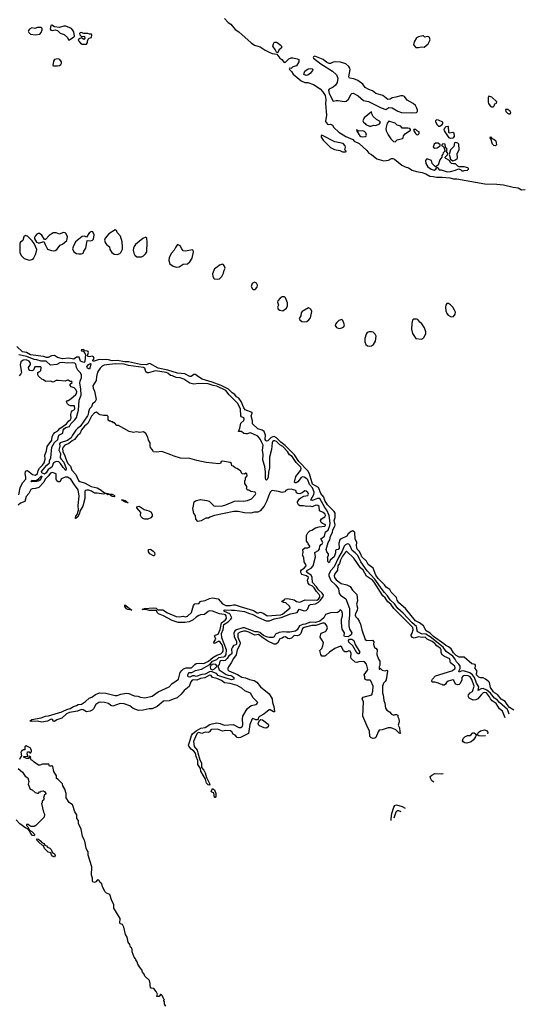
# Model space of a CAD drawing. Extents: x 2386423 to 2568864, y 578392 to 761999.
# Tile 385 of 454: x 2548524 to 2555608, y 656261 to 670107. Entities that reach past the tile are written whole.
import ezdxf

# ---------------------------------------------------------------- set-up
doc = ezdxf.new("R2010")
doc.units = 0

msp = doc.modelspace()

# ---------------------------------------------------------------- linework, layer by layer
at = {"layer": '0CON05XD'}
for points in [[(2549212, 669822), (2549225, 669823), (2549286, 669864), (2549293, 669875), (2549284, 669935), (2549268, 669965), (2549251, 669981), (2549175, 670018), (2549145, 670016), (2549085, 669999), (2549015, 670006), (2548975, 670030), (2548962, 670025), (2548953, 669975), (2548961, 669961), (2548985, 669957), (2549025, 669964), (2549055, 669954), (2549095, 669919), (2549147, 669897), (2549196, 669855), (2549212, 669822)], [(2551405, 670122), (2551455, 670067), (2551494, 670044), (2551555, 669967), (2551605, 669936), (2551780, 669780), (2551825, 669750), (2551905, 669725), (2551975, 669679), (2552035, 669650), (2552075, 669631), (2552141, 669621), (2552183, 669565), (2552212, 669545), (2552245, 669506), (2552265, 669510), (2552311, 669555), (2552345, 669571), (2552365, 669572), (2552425, 669559), (2552450, 669545), (2552451, 669515), (2552420, 669460), (2552364, 669446), (2552345, 669420), (2552320, 669425), (2552314, 669416), (2552317, 669405), (2552347, 669377), (2552373, 669343), (2552485, 669247), (2552535, 669226), (2552575, 669225), (2552658, 669198), (2552751, 669135), (2552785, 669096), (2552819, 669039), (2552831, 668985), (2552827, 668925), (2552839, 668765), (2552827, 668677), (2552855, 668638), (2552865, 668633), (2552895, 668638), (2552922, 668625), (2552942, 668592), (2553015, 668526), (2553114, 668465), (2553211, 668421), (2553230, 668400), (2553299, 668365), (2553409, 668269), (2553435, 668232), (2553475, 668212), (2553549, 668149), (2553645, 668121), (2553710, 668130), (2553755, 668156), (2553775, 668154), (2553795, 668146), (2553901, 668061), (2553945, 668038), (2553995, 668023), (2554045, 667990), (2554105, 667970), (2554185, 667958), (2554235, 667940), (2554295, 667907), (2554342, 667902), (2554385, 667892), (2554465, 667893), (2554575, 667881), (2554625, 667867), (2554675, 667870), (2555065, 667801), (2555235, 667795), (2555332, 667785), (2555465, 667751), (2555535, 667742), (2555585, 667714), (2555635, 667721)], [(2548745, 669896), (2548805, 669902), (2548827, 669925), (2548840, 669965), (2548838, 669985), (2548825, 669997), (2548774, 669996), (2548735, 669982), (2548695, 669993), (2548663, 669975), (2548646, 669955), (2548643, 669945), (2548652, 669925), (2548678, 669905), (2548745, 669896)], [(2549465, 669762), (2549477, 669785), (2549476, 669805), (2549487, 669833), (2549502, 669848), (2549534, 669856), (2549540, 669895), (2549535, 669902), (2549504, 669904), (2549483, 669913), (2549425, 669911), (2549390, 669925), (2549375, 669923), (2549363, 669915), (2549368, 669895), (2549393, 669873), (2549425, 669876), (2549435, 669870), (2549439, 669845), (2549436, 669834), (2549425, 669830), (2549395, 669850), (2549369, 669841), (2549348, 669825), (2549357, 669805), (2549380, 669775), (2549402, 669765), (2549465, 669762)], [(2554135, 669714), (2554175, 669726), (2554215, 669720), (2554272, 669768), (2554296, 669825), (2554289, 669855), (2554280, 669865), (2554255, 669870), (2554225, 669862), (2554205, 669878), (2554195, 669878), (2554134, 669866), (2554107, 669853), (2554074, 669795), (2554063, 669755), (2554095, 669714), (2554135, 669714)], [(2552141, 669641), (2552119, 669689), (2552087, 669735), (2552095, 669768), (2552103, 669785), (2552115, 669793), (2552135, 669790), (2552161, 669775), (2552190, 669755), (2552205, 669735), (2552205, 669712), (2552171, 669679), (2552155, 669644), (2552141, 669641)], [(2554035, 668796), (2554105, 668803), (2554118, 668815), (2554121, 668835), (2554112, 668865), (2554090, 668900), (2554059, 668929), (2553975, 668975), (2553935, 669026), (2553915, 669036), (2553886, 669036), (2553815, 669016), (2553765, 669009), (2553735, 668989), (2553702, 668985), (2553630, 669040), (2553535, 669070), (2553487, 669107), (2553436, 669125), (2553384, 669155), (2553352, 669202), (2553282, 669252), (2553225, 669274), (2553164, 669285), (2553154, 669305), (2553171, 669405), (2553169, 669425), (2553155, 669447), (2553112, 669485), (2553035, 669508), (2552965, 669514), (2552935, 669511), (2552895, 669492), (2552875, 669490), (2552845, 669504), (2552792, 669545), (2552675, 669592), (2552656, 669584), (2552652, 669575), (2552659, 669565), (2552761, 669485), (2552925, 669385), (2552980, 669330), (2553001, 669285), (2552991, 669225), (2552965, 669185), (2552933, 669157), (2552875, 669130), (2552866, 669115), (2552875, 669068), (2552935, 668960), (2552975, 668973), (2553005, 668973), (2553086, 668956), (2553115, 668960), (2553151, 668989), (2553185, 669058), (2553195, 669068), (2553215, 669072), (2553285, 669037), (2553362, 668972), (2553429, 668959), (2553582, 668882), (2553607, 668867), (2553675, 668846), (2553715, 668870), (2553765, 668868), (2553845, 668821), (2553895, 668801), (2554035, 668796)], [(2549055, 669457), (2549085, 669464), (2549102, 669475), (2549114, 669495), (2549113, 669515), (2549088, 669545), (2549065, 669556), (2549035, 669554), (2549013, 669545), (2549001, 669525), (2548988, 669465), (2548999, 669459), (2549055, 669457)], [(2552555, 669321), (2552522, 669335), (2552524, 669356), (2552537, 669383), (2552583, 669417), (2552615, 669422), (2552638, 669415), (2552646, 669405), (2552645, 669394), (2552615, 669354), (2552575, 669325), (2552555, 669321)], [(2555165, 668883), (2555185, 668884), (2555198, 668895), (2555210, 668925), (2555232, 668935), (2555235, 668950), (2555165, 669018), (2555125, 669030), (2555112, 669015), (2555112, 668945), (2555118, 668928), (2555140, 668895), (2555165, 668883)], [(2553465, 668612), (2553505, 668622), (2553535, 668618), (2553586, 668644), (2553600, 668665), (2553585, 668680), (2553543, 668703), (2553498, 668745), (2553483, 668773), (2553475, 668810), (2553368, 668725), (2553353, 668685), (2553360, 668665), (2553386, 668646), (2553395, 668632), (2553445, 668612), (2553465, 668612)], [(2555425, 668782), (2555432, 668795), (2555427, 668815), (2555415, 668827), (2555390, 668845), (2555360, 668845), (2555362, 668815), (2555384, 668794), (2555405, 668782), (2555425, 668782)], [(2553805, 668390), (2553835, 668418), (2553907, 668435), (2553917, 668445), (2553923, 668475), (2553947, 668503), (2554022, 668555), (2554022, 668565), (2554012, 668575), (2553985, 668584), (2553905, 668582), (2553885, 668610), (2553835, 668624), (2553805, 668652), (2553715, 668680), (2553695, 668650), (2553676, 668575), (2553677, 668545), (2553705, 668487), (2553745, 668430), (2553780, 668395), (2553805, 668390)], [(2554435, 668611), (2554469, 668635), (2554477, 668647), (2554478, 668665), (2554415, 668693), (2554385, 668697), (2554374, 668686), (2554373, 668675), (2554393, 668635), (2554415, 668611), (2554435, 668611)], [(2553105, 668248), (2553115, 668252), (2553115, 668260), (2553098, 668278), (2553106, 668315), (2553102, 668332), (2553076, 668366), (2552955, 668388), (2552785, 668479), (2552775, 668482), (2552763, 668477), (2552764, 668455), (2552791, 668415), (2552898, 668308), (2552953, 668283), (2553027, 668267), (2553065, 668251), (2553105, 668248)], [(2553345, 668461), (2553385, 668463), (2553400, 668475), (2553402, 668485), (2553391, 668515), (2553375, 668534), (2553345, 668544), (2553291, 668541), (2553264, 668556), (2553265, 668540), (2553310, 668475), (2553325, 668464), (2553345, 668461)], [(2554125, 668490), (2554145, 668508), (2554145, 668528), (2554119, 668539), (2554095, 668562), (2554070, 668565), (2554062, 668555), (2554092, 668505), (2554105, 668493), (2554125, 668490)], [(2554585, 668437), (2554565, 668448), (2554501, 668545), (2554497, 668565), (2554503, 668585), (2554525, 668605), (2554545, 668610), (2554553, 668603), (2554556, 668526), (2554560, 668520), (2554575, 668518), (2554615, 668526), (2554630, 668515), (2554638, 668465), (2554615, 668440), (2554585, 668437)], [(2554535, 667969), (2554585, 667974), (2554655, 667991), (2554695, 668008), (2554725, 668000), (2554743, 667983), (2554765, 667980), (2554775, 667988), (2554825, 667990), (2554837, 668003), (2554838, 668015), (2554826, 668026), (2554775, 668039), (2554705, 668038), (2554685, 668047), (2554655, 668078), (2554625, 668078), (2554600, 668085), (2554580, 668105), (2554580, 668115), (2554570, 668125), (2554520, 668155), (2554510, 668165), (2554510, 668175), (2554542, 668205), (2554548, 668225), (2554530, 668255), (2554538, 668285), (2554513, 668313), (2554510, 668355), (2554478, 668362), (2554460, 668345), (2554460, 668335), (2554475, 668330), (2554490, 668315), (2554500, 668275), (2554510, 668265), (2554480, 668235), (2554476, 668214), (2554462, 668195), (2554462, 668175), (2554433, 668135), (2554409, 668061), (2554375, 668040), (2554327, 668087), (2554315, 668128), (2554263, 668147), (2554245, 668148), (2554232, 668125), (2554238, 668085), (2554265, 668037), (2554310, 668005), (2554355, 667993), (2554376, 668004), (2554392, 668028), (2554405, 668030), (2554425, 667998), (2554455, 667994), (2554535, 667969)], [(2554365, 668302), (2554395, 668303), (2554438, 668332), (2554440, 668345), (2554412, 668372), (2554375, 668373), (2554353, 668355), (2554342, 668315), (2554365, 668302)], [(2554615, 668122), (2554655, 668137), (2554678, 668155), (2554682, 668165), (2554680, 668225), (2554708, 668275), (2554700, 668355), (2554685, 668370), (2554658, 668378), (2554640, 668375), (2554631, 668325), (2554586, 668275), (2554567, 668213), (2554568, 668195), (2554586, 668146), (2554615, 668122)], [(2555215, 668332), (2555195, 668336), (2555174, 668355), (2555152, 668432), (2555140, 668445), (2555145, 668460), (2555155, 668460), (2555167, 668437), (2555195, 668428), (2555223, 668405), (2555231, 668345), (2555215, 668332)], [(2549005, 666857), (2549025, 666861), (2549045, 666876), (2549094, 666935), (2549125, 666949), (2549186, 667004), (2549194, 667055), (2549178, 667098), (2549165, 667112), (2549135, 667113), (2549085, 667090), (2549035, 667109), (2548995, 667111), (2548938, 667072), (2548885, 667018), (2548875, 667018), (2548835, 667075), (2548801, 667101), (2548785, 667102), (2548767, 667093), (2548740, 667065), (2548732, 667045), (2548734, 667025), (2548760, 666980), (2548785, 666969), (2548805, 666968), (2548865, 666990), (2548880, 666945), (2548915, 666881), (2548972, 666862), (2549005, 666857)], [(2549355, 666814), (2549395, 666816), (2549416, 666825), (2549426, 666854), (2549455, 666892), (2549475, 667002), (2549525, 666996), (2549546, 667005), (2549560, 667020), (2549572, 667082), (2549554, 667124), (2549535, 667129), (2549508, 667115), (2549465, 667048), (2549435, 667062), (2549401, 667059), (2549308, 666982), (2549274, 666915), (2549268, 666885), (2549286, 666845), (2549325, 666821), (2549355, 666814)], [(2549895, 666804), (2549931, 666819), (2549945, 666831), (2549968, 666882), (2549972, 666915), (2549964, 666985), (2549944, 667065), (2549896, 667115), (2549884, 667145), (2549865, 667151), (2549776, 667094), (2549727, 667033), (2549718, 667005), (2549726, 666975), (2549746, 666945), (2549785, 666913), (2549794, 666875), (2549818, 666835), (2549852, 666812), (2549895, 666804)], [(2548655, 666724), (2548695, 666734), (2548719, 666751), (2548753, 666815), (2548763, 666875), (2548728, 666958), (2548698, 666998), (2548635, 667064), (2548605, 667072), (2548584, 667055), (2548566, 667004), (2548535, 666980), (2548527, 666965), (2548528, 666828), (2548547, 666787), (2548585, 666749), (2548655, 666724)], [(2550235, 666773), (2550264, 666786), (2550295, 666814), (2550312, 666845), (2550318, 666978), (2550311, 667035), (2550298, 667048), (2550255, 667029), (2550155, 666946), (2550135, 666919), (2550127, 666893), (2550122, 666865), (2550128, 666825), (2550144, 666794), (2550173, 666773), (2550235, 666773)], [(2550725, 666625), (2550765, 666633), (2550825, 666667), (2550885, 666674), (2550919, 666701), (2550951, 666755), (2550970, 666845), (2550965, 666862), (2550955, 666869), (2550855, 666853), (2550825, 666859), (2550803, 666883), (2550779, 666925), (2550745, 666948), (2550714, 666905), (2550699, 666865), (2550659, 666825), (2550627, 666763), (2550622, 666722), (2550637, 666675), (2550681, 666641), (2550725, 666625)], [(2551305, 666456), (2551335, 666464), (2551369, 666495), (2551390, 666545), (2551398, 666585), (2551414, 666615), (2551405, 666643), (2551386, 666666), (2551375, 666669), (2551336, 666654), (2551304, 666625), (2551265, 666605), (2551238, 666535), (2551241, 666495), (2551261, 666465), (2551305, 666456)], [(2551815, 666311), (2551835, 666313), (2551863, 666345), (2551869, 666375), (2551855, 666402), (2551825, 666414), (2551794, 666396), (2551782, 666355), (2551801, 666321), (2551815, 666311)], [(2552225, 666014), (2552279, 666051), (2552293, 666085), (2552292, 666125), (2552264, 666194), (2552248, 666208), (2552235, 666211), (2552215, 666209), (2552188, 666192), (2552155, 666155), (2552149, 666135), (2552164, 666095), (2552152, 666065), (2552162, 666035), (2552185, 666021), (2552225, 666014)], [(2552525, 665859), (2552565, 665865), (2552592, 665885), (2552615, 665915), (2552634, 666005), (2552618, 666038), (2552585, 666056), (2552497, 666003), (2552485, 665985), (2552477, 665945), (2552456, 665905), (2552465, 665886), (2552495, 665864), (2552525, 665859)], [(2554605, 665928), (2554625, 665933), (2554652, 665968), (2554653, 665995), (2554642, 666022), (2554615, 666065), (2554586, 666096), (2554555, 666116), (2554533, 666117), (2554518, 666095), (2554512, 666065), (2554518, 666015), (2554531, 665975), (2554552, 665952), (2554582, 665932), (2554605, 665928)], [(2553025, 665765), (2553055, 665774), (2553083, 665787), (2553093, 665815), (2553068, 665875), (2553055, 665890), (2553015, 665875), (2552983, 665847), (2552967, 665825), (2552964, 665805), (2552980, 665780), (2553005, 665768), (2553025, 665765)], [(2554175, 665614), (2554195, 665623), (2554216, 665644), (2554236, 665695), (2554236, 665716), (2554219, 665775), (2554181, 665831), (2554152, 665855), (2554125, 665890), (2554105, 665897), (2554065, 665894), (2554049, 665881), (2554038, 665835), (2554034, 665755), (2554051, 665695), (2554095, 665624), (2554175, 665614)], [(2553445, 665516), (2553475, 665521), (2553500, 665540), (2553531, 665585), (2553537, 665655), (2553524, 665684), (2553495, 665711), (2553475, 665718), (2553442, 665718), (2553414, 665706), (2553397, 665685), (2553379, 665625), (2553379, 665575), (2553395, 665538), (2553415, 665521), (2553445, 665516)], [(2555476, 660399), (2555415, 660434), (2555380, 660475), (2555351, 660521), (2555295, 660551), (2555247, 660617), (2555205, 660639), (2555188, 660655), (2555146, 660715), (2555131, 660785), (2555114, 660805), (2555075, 660832), (2555045, 660853), (2555005, 660854), (2554985, 660861), (2554952, 660895), (2554948, 660915), (2554959, 660945), (2554929, 660985), (2554934, 661025), (2554930, 661040), (2554885, 661050), (2554775, 661143), (2554705, 661141), (2554665, 661165), (2554626, 661205), (2554592, 661262), (2554558, 661288), (2554517, 661305), (2554491, 661331), (2554345, 661433), (2554299, 661479), (2554242, 661515), (2554204, 661584), (2554147, 661627), (2554091, 661655), (2553949, 661829), (2553858, 661908), (2553836, 661945), (2553823, 661983), (2553751, 662055), (2553733, 662093), (2553678, 662128), (2553655, 662159), (2553565, 662248), (2553536, 662295), (2553495, 662396), (2553424, 662445), (2553401, 662495), (2553336, 662555), (2553322, 662592), (2553298, 662635), (2553273, 662663), (2553266, 662684), (2553260, 662715), (2553266, 662755), (2553244, 662805), (2553238, 662895), (2553230, 662905), (2553205, 662918), (2553185, 662912), (2553144, 662875), (2553127, 662843), (2553044, 662806), (2553029, 662791), (2553014, 662746), (2553018, 662675), (2553005, 662656), (2552975, 662652), (2552968, 662645), (2552968, 662612), (2552948, 662552), (2552891, 662509), (2552875, 662470), (2552858, 662488), (2552860, 662535), (2552852, 662545), (2552868, 662575), (2552868, 662595), (2552843, 662623), (2552834, 662655), (2552865, 662757), (2552888, 662792), (2552896, 662845), (2552923, 662895), (2552929, 662935), (2552959, 662985), (2552961, 663005), (2552948, 663065), (2552963, 663107), (2552960, 663170), (2552949, 663189), (2552853, 663285), (2552814, 663345), (2552802, 663392), (2552760, 663445), (2552729, 663529), (2552645, 663577), (2552599, 663719), (2552576, 663765), (2552452, 663892), (2552388, 663988), (2552260, 664120), (2552198, 664165), (2552138, 664228), (2552105, 664244), (2552085, 664242), (2552059, 664231), (2552015, 664186), (2551998, 664182), (2551985, 664189), (2551978, 664205), (2551982, 664265), (2551964, 664315), (2551935, 664337), (2551876, 664356), (2551800, 664425), (2551801, 664465), (2551778, 664535), (2551794, 664574), (2551792, 664585), (2551695, 664621), (2551675, 664649), (2551639, 664739), (2551606, 664786), (2551575, 664806), (2551548, 664838), (2551515, 664859), (2551462, 664912), (2551356, 664965), (2551232, 665012), (2551093, 665053), (2551023, 665093), (2550995, 665116), (2550975, 665116), (2550935, 665091), (2550915, 665091), (2550845, 665128), (2550745, 665138), (2550609, 665179), (2550472, 665205), (2550355, 665271), (2550335, 665269), (2550306, 665254), (2550225, 665256), (2550055, 665295), (2550005, 665296), (2549895, 665314), (2549825, 665308), (2549775, 665326), (2549730, 665330), (2549694, 665326), (2549641, 665329), (2549555, 665300), (2549554, 665316), (2549572, 665345), (2549562, 665365), (2549545, 665377), (2549505, 665367), (2549481, 665371), (2549478, 665385), (2549491, 665425), (2549489, 665439), (2549476, 665446), (2549435, 665450), (2549425, 665470), (2549390, 665465), (2549395, 665452), (2549415, 665450), (2549428, 665438), (2549430, 665425), (2549445, 665410), (2549450, 665395), (2549440, 665305), (2549435, 665292), (2549425, 665287), (2549379, 665305), (2549360, 665360), (2549343, 665363), (2549325, 665360), (2549285, 665335), (2549215, 665349), (2549125, 665339), (2549057, 665355), (2549014, 665384), (2548972, 665378), (2548925, 665358), (2548902, 665355), (2548858, 665372), (2548675, 665393), (2548618, 665428), (2548563, 665435), (2548485, 665510)], [(2555409, 660340), (2555397, 660385), (2555384, 660405), (2555274, 660504), (2555242, 660542), (2555203, 660565), (2555147, 660637), (2555095, 660680), (2555045, 660700), (2555014, 660696), (2554972, 660672), (2554982, 660725), (2554949, 660775), (2554922, 660855), (2554892, 660895), (2554855, 660921), (2554765, 660950), (2554735, 660948), (2554708, 660932), (2554701, 660945), (2554721, 660985), (2554720, 661015), (2554700, 661045), (2554670, 661075), (2554650, 661115), (2554619, 661159), (2554524, 661224), (2554480, 661285), (2554298, 661428), (2554235, 661465), (2554175, 661470), (2554125, 661498), (2554115, 661515), (2554112, 661555), (2554105, 661575), (2554045, 661626), (2553920, 661760), (2553845, 661829), (2553796, 661895), (2553735, 661951), (2553699, 662005), (2553655, 662050), (2553623, 662095), (2553520, 662240), (2553413, 662355), (2553325, 662485), (2553281, 662571), (2553245, 662611), (2553202, 662645), (2553169, 662719), (2553155, 662733), (2553135, 662738), (2553105, 662723), (2553087, 662705), (2553058, 662635), (2553008, 662545), (2552947, 662413), (2552895, 662359), (2552871, 662305), (2552872, 662285), (2552899, 662219), (2552970, 662155), (2553010, 662105), (2553018, 662038), (2553039, 662015), (2553112, 661965), (2553162, 661825), (2553164, 661735), (2553152, 661645), (2553155, 661585), (2553162, 661535), (2553198, 661485), (2553185, 661458), (2553145, 661429), (2553092, 661435), (2553088, 661445), (2553094, 661485), (2553062, 661535), (2553050, 661625), (2553051, 661675), (2553066, 661725), (2553065, 661758), (2553055, 661788), (2553035, 661807), (2553027, 661803), (2553016, 661784), (2552995, 661771), (2552895, 661764), (2552827, 661743), (2552800, 661695), (2552745, 661651), (2552685, 661632), (2552615, 661634), (2552539, 661609), (2552505, 661603), (2552458, 661582), (2552425, 661527), (2552405, 661510), (2552325, 661495), (2552277, 661493), (2552235, 661500), (2552175, 661488), (2552123, 661467), (2552105, 661428), (2552085, 661419), (2552035, 661420), (2551995, 661431), (2551955, 661449), (2551900, 661490), (2551875, 661497), (2551835, 661497), (2551685, 661553), (2551665, 661554), (2551572, 661528), (2551549, 661511), (2551538, 661482), (2551542, 661432), (2551575, 661363), (2551572, 661325), (2551564, 661316), (2551533, 661307), (2551516, 661285), (2551505, 661255), (2551509, 661201), (2551501, 661185), (2551465, 661163), (2551443, 661125), (2551415, 661097), (2551395, 661089), (2551365, 661095), (2551347, 661093), (2551338, 661085), (2551331, 661039), (2551310, 661015), (2551330, 660965), (2551429, 660899), (2551455, 660888), (2551495, 660885), (2551512, 660875), (2551534, 660855), (2551537, 660835), (2551505, 660826), (2551337, 660875), (2551316, 660885), (2551291, 660911), (2551215, 660942), (2551192, 660938), (2551135, 660903), (2551085, 660901), (2551005, 660871), (2550985, 660880), (2550955, 660880), (2550915, 660860), (2550894, 660864), (2550891, 660889), (2550905, 660926), (2550945, 660929), (2550995, 660953), (2551080, 660975), (2551200, 661040), (2551236, 661085), (2551295, 661109), (2551325, 661136), (2551352, 661145), (2551395, 661146), (2551415, 661156), (2551429, 661181), (2551435, 661245), (2551366, 661415), (2551364, 661475), (2551388, 661532), (2551395, 661602), (2551458, 661642), (2551496, 661675), (2551508, 661695), (2551481, 661751), (2551403, 661785), (2551394, 661795), (2551398, 661802), (2551415, 661807), (2551505, 661802), (2551545, 661806), (2551685, 661787), (2551743, 661763), (2551805, 661745), (2551881, 661701), (2551993, 661653), (2552037, 661653), (2552105, 661683), (2552201, 661699), (2552335, 661753), (2552425, 661771), (2552454, 661816), (2552525, 661796), (2552555, 661800), (2552578, 661822), (2552597, 661875), (2552615, 661885), (2552685, 661894), (2552726, 661914), (2552757, 661943), (2552795, 661995), (2552797, 662015), (2552780, 662045), (2552725, 662089), (2552700, 662130), (2552643, 662195), (2552636, 662265), (2552625, 662295), (2552565, 662335), (2552558, 662345), (2552571, 662365), (2552625, 662396), (2552650, 662425), (2552685, 662555), (2552677, 662613), (2552728, 662645), (2552739, 662665), (2552747, 662705), (2552767, 662725), (2552780, 662735), (2552788, 662755), (2552761, 662809), (2552810, 662845), (2552824, 662905), (2552862, 662928), (2552886, 662995), (2552891, 663029), (2552877, 663135), (2552845, 663212), (2552818, 663248), (2552745, 663375), (2552715, 663372), (2552645, 663347), (2552621, 663351), (2552623, 663365), (2552662, 663428), (2552665, 663465), (2552645, 663525), (2552600, 663570), (2552576, 663635), (2552565, 663650), (2552525, 663675), (2552505, 663680), (2552483, 663667), (2552435, 663610), (2552415, 663596), (2552393, 663595), (2552390, 663605), (2552410, 663685), (2552478, 663772), (2552484, 663795), (2552477, 663815), (2552412, 663882), (2552358, 663965), (2552321, 663990), (2552292, 664035), (2552225, 664105), (2552181, 664131), (2552135, 664177), (2552115, 664186), (2552095, 664187), (2552085, 664178), (2552077, 664155), (2552065, 664065), (2552038, 663955), (2552038, 663805), (2552022, 663745), (2552017, 663673), (2552005, 663640), (2551995, 663633), (2551985, 663643), (2551981, 663659), (2551981, 663745), (2551971, 663825), (2551943, 663915), (2551950, 663995), (2551940, 664055), (2551947, 664125), (2551925, 664171), (2551910, 664205), (2551875, 664249), (2551804, 664285), (2551765, 664297), (2551725, 664283), (2551703, 664283), (2551679, 664289), (2551645, 664318), (2551602, 664315), (2551622, 664365), (2551634, 664435), (2551678, 664472), (2551683, 664495), (2551675, 664510), (2551644, 664524), (2551634, 664535), (2551628, 664635), (2551586, 664716), (2551470, 664830), (2551425, 664894), (2551295, 664953), (2551245, 664963), (2551175, 664988), (2551043, 664993), (2550975, 664981), (2550918, 664998), (2550877, 665023), (2550835, 665050), (2550780, 665070), (2550725, 665075), (2550675, 665097), (2550645, 665103), (2550607, 665137), (2550585, 665148), (2550435, 665169), (2550335, 665140), (2550315, 665139), (2550297, 665155), (2550285, 665205), (2550266, 665216), (2550055, 665244), (2549995, 665261), (2549865, 665270), (2549711, 665249), (2549685, 665236), (2549655, 665205), (2549618, 665152), (2549602, 665088), (2549599, 665031), (2549552, 664958), (2549555, 664926), (2549576, 664885), (2549600, 664765), (2549579, 664731), (2549546, 664704), (2549533, 664665), (2549507, 664633), (2549491, 664595), (2549487, 664555), (2549479, 664535), (2549375, 664385), (2549335, 664360), (2549315, 664335), (2549266, 664265), (2549249, 664225), (2549195, 664190), (2549095, 664157), (2549084, 664145), (2549088, 664108), (2549076, 664055), (2549097, 664005), (2549095, 663945), (2549106, 663925), (2549146, 663885), (2549178, 663795), (2549175, 663770), (2549135, 663810), (2549098, 663868), (2549075, 663890), (2549035, 663896), (2549000, 663875), (2548974, 663815), (2548925, 663780), (2548895, 663734), (2548875, 663716), (2548835, 663734), (2548832, 663755), (2548905, 663843), (2548944, 663875), (2548944, 663905), (2548962, 663945), (2548975, 664095), (2549015, 664163), (2549060, 664205), (2549076, 664264), (2549131, 664295), (2549136, 664335), (2549155, 664357), (2549175, 664371), (2549225, 664385), (2549245, 664425), (2549299, 664481), (2549322, 664515), (2549350, 664615), (2549361, 664755), (2549390, 664825), (2549386, 664915), (2549372, 664998), (2549375, 665025), (2549393, 665075), (2549392, 665115), (2549376, 665145), (2549340, 665180), (2549323, 665215), (2549312, 665262), (2549298, 665275), (2549265, 665282), (2549195, 665275), (2549122, 665288), (2549089, 665281), (2549044, 665256), (2548955, 665249), (2548895, 665305), (2548825, 665305), (2548765, 665325), (2548725, 665328), (2548625, 665373), (2548513, 665393)], [(2548513, 663427), (2548530, 663525), (2548565, 663596), (2548608, 663645), (2548608, 663675), (2548599, 663725), (2548605, 663751), (2548616, 663765), (2548635, 663770), (2548705, 663712), (2548745, 663703), (2548772, 663725), (2548784, 663766), (2548800, 663800), (2548845, 663845), (2548866, 663875), (2548881, 663925), (2548876, 663985), (2548902, 664045), (2548909, 664105), (2548975, 664192), (2548982, 664245), (2548999, 664281), (2549018, 664302), (2549062, 664325), (2549090, 664360), (2549183, 664425), (2549209, 664461), (2549238, 664485), (2549247, 664505), (2549244, 664555), (2549251, 664595), (2549262, 664608), (2549294, 664625), (2549299, 664635), (2549295, 664677), (2549237, 664677), (2549216, 664686), (2549198, 664705), (2549182, 664735), (2549195, 664752), (2549205, 664752), (2549245, 664777), (2549312, 664835), (2549325, 664852), (2549326, 664875), (2549315, 664908), (2549288, 664928), (2549250, 664945), (2549232, 664965), (2549235, 664980), (2549260, 665005), (2549258, 665018), (2549235, 665020), (2549205, 665040), (2549195, 665040), (2549165, 665022), (2549065, 665032), (2549035, 665032), (2548995, 665012), (2548955, 665022), (2548885, 665020), (2548860, 665045), (2548834, 665054), (2548790, 665095), (2548780, 665115), (2548780, 665145), (2548793, 665157), (2548805, 665158), (2548822, 665175), (2548827, 665215), (2548820, 665225), (2548735, 665227), (2548720, 665180), (2548695, 665168), (2548664, 665174), (2548650, 665195), (2548647, 665215), (2548674, 665256), (2548677, 665275), (2548655, 665307), (2548615, 665325), (2548571, 665319), (2548539, 665295), (2548532, 665255), (2548548, 665145), (2548540, 665125), (2548515, 665100)], [(2549505, 665192), (2549477, 665205), (2549469, 665225), (2549491, 665259), (2549522, 665272), (2549526, 665266), (2549522, 665245), (2549505, 665192)], [(2551032, 659798), (2551058, 659698), (2551082, 659655), (2551081, 659591), (2551112, 659555), (2551135, 659515), (2551153, 659453), (2551194, 659365), (2551198, 659342), (2551175, 659348), (2551151, 659371), (2551137, 659427), (2551072, 659542), (2551069, 659579), (2551032, 659635), (2551031, 659691), (2551005, 659745), (2550997, 659795), (2550975, 659821), (2550937, 659847), (2550901, 659891), (2550897, 659905), (2550924, 659975), (2550940, 660040), (2550955, 660065), (2551004, 660106), (2551074, 660146), (2551135, 660155), (2551198, 660195), (2551233, 660207), (2551295, 660221), (2551345, 660210), (2551398, 660188), (2551525, 660194), (2551605, 660154), (2551635, 660153), (2551656, 660174), (2551664, 660196), (2551657, 660275), (2551665, 660315), (2551724, 660415), (2551759, 660451), (2551785, 660463), (2551845, 660475), (2551861, 660485), (2551872, 660505), (2551810, 660570), (2551770, 660635), (2551689, 660669), (2551648, 660705), (2551585, 660745), (2551483, 660773), (2551405, 660783), (2551361, 660815), (2551295, 660845), (2551238, 660858), (2551217, 660883), (2551195, 660888), (2551130, 660850), (2551065, 660843), (2551015, 660818), (2550965, 660824), (2550950, 660820), (2550929, 660795), (2550908, 660732), (2550836, 660675), (2550797, 660623), (2550740, 660570), (2550685, 660554), (2550625, 660527), (2550548, 660525), (2550459, 660451), (2550385, 660417), (2550345, 660418), (2550261, 660399), (2550195, 660393), (2550121, 660421), (2550075, 660458), (2549995, 660488), (2549935, 660490), (2549835, 660456), (2549805, 660464), (2549771, 660491), (2549715, 660507), (2549665, 660511), (2549636, 660505), (2549596, 660475), (2549563, 660415), (2549545, 660398), (2549515, 660383), (2549465, 660372), (2549415, 660401), (2549395, 660406), (2549335, 660382), (2549226, 660364), (2549184, 660345), (2549115, 660284), (2549048, 660262), (2549015, 660240), (2548998, 660245), (2548986, 660266), (2548975, 660270), (2548955, 660266), (2548915, 660241), (2548835, 660229), (2548775, 660243), (2548686, 660236), (2548668, 660245), (2548696, 660265), (2548825, 660292), (2548887, 660313), (2548928, 660318), (2549115, 660373), (2549136, 660384), (2549185, 660408), (2549235, 660420), (2549282, 660448), (2549325, 660462), (2549345, 660476), (2549395, 660484), (2549450, 660520), (2549502, 660568), (2549538, 660582), (2549591, 660619), (2549645, 660642), (2549735, 660638), (2549865, 660602), (2549897, 660603), (2549945, 660623), (2550023, 660637), (2550060, 660630), (2550135, 660600), (2550184, 660594), (2550225, 660579), (2550285, 660572), (2550385, 660593), (2550473, 660657), (2550626, 660724), (2550668, 660772), (2550694, 660786), (2550759, 660835), (2550783, 660927), (2550803, 660957), (2550830, 660980), (2550865, 660991), (2550942, 660995), (2550988, 661042), (2551007, 661053), (2551055, 661058), (2551114, 661054), (2551135, 661061), (2551180, 661085), (2551241, 661139), (2551298, 661172), (2551355, 661192), (2551379, 661211), (2551385, 661225), (2551386, 661265), (2551372, 661315), (2551345, 661354), (2551325, 661366), (2551265, 661336), (2551255, 661338), (2551252, 661345), (2551283, 661395), (2551263, 661445), (2551275, 661454), (2551315, 661465), (2551345, 661531), (2551362, 661625), (2551415, 661661), (2551431, 661685), (2551429, 661725), (2551417, 661737), (2551399, 661741), (2551335, 661752), (2551235, 661792), (2551195, 661793), (2551175, 661787), (2551125, 661745), (2551065, 661739), (2551045, 661731), (2551005, 661705), (2550964, 661666), (2550908, 661642), (2550845, 661631), (2550752, 661632), (2550667, 661657), (2550547, 661725), (2550475, 661753), (2550459, 661769), (2550449, 661799), (2550345, 661801), (2550305, 661812), (2550251, 661811), (2550248, 661815), (2550280, 661825), (2550405, 661837), (2550442, 661832), (2550465, 661808), (2550538, 661808), (2550605, 661766), (2550727, 661717), (2550765, 661712), (2550825, 661720), (2550855, 661712), (2550885, 661719), (2550941, 661769), (2550971, 661869), (2550986, 661894), (2551042, 661898), (2551065, 661927), (2551078, 661932), (2551135, 661939), (2551195, 661970), (2551235, 661978), (2551314, 661964), (2551377, 661895), (2551425, 661871), (2551485, 661870), (2551530, 661880), (2551555, 661878), (2551625, 661853), (2551811, 661801), (2551865, 661765), (2551885, 661764), (2551905, 661774), (2551925, 661772), (2551958, 661758), (2552005, 661722), (2552195, 661738), (2552223, 661747), (2552328, 661835), (2552319, 661859), (2552270, 661905), (2552235, 661910), (2552228, 661918), (2552212, 661922), (2552222, 661938), (2552238, 661942), (2552258, 661962), (2552285, 661968), (2552365, 661952), (2552385, 661948), (2552420, 661925), (2552464, 661914), (2552541, 661949), (2552705, 661945), (2552725, 661959), (2552744, 661985), (2552744, 662005), (2552735, 662025), (2552697, 662067), (2552665, 662119), (2552645, 662139), (2552602, 662162), (2552584, 662185), (2552572, 662225), (2552587, 662265), (2552558, 662285), (2552495, 662304), (2552479, 662335), (2552480, 662355), (2552489, 662371), (2552526, 662395), (2552552, 662425), (2552550, 662445), (2552524, 662485), (2552520, 662545), (2552503, 662575), (2552510, 662615), (2552508, 662655), (2552535, 662680), (2552575, 662681), (2552603, 662695), (2552607, 662705), (2552583, 662735), (2552579, 662749), (2552560, 662775), (2552558, 662855), (2552575, 662890), (2552603, 662917), (2552635, 662927), (2552687, 662963), (2552735, 662977), (2552815, 662985), (2552825, 662992), (2552820, 663010), (2552785, 663022), (2552767, 663035), (2552756, 663065), (2552771, 663090), (2552817, 663115), (2552826, 663135), (2552819, 663155), (2552795, 663178), (2552742, 663202), (2552735, 663260), (2552720, 663275), (2552695, 663282), (2552635, 663259), (2552615, 663264), (2552565, 663260), (2552515, 663272), (2552465, 663272), (2552447, 663287), (2552434, 663314), (2552434, 663326), (2552461, 663369), (2552477, 663385), (2552523, 663407), (2552575, 663416), (2552586, 663435), (2552575, 663460), (2552556, 663476), (2552535, 663480), (2552515, 663470), (2552498, 663452), (2552465, 663438), (2552435, 663442), (2552420, 663455), (2552408, 663488), (2552345, 663506), (2552295, 663500), (2552268, 663485), (2552255, 663470), (2552215, 663458), (2552163, 663473), (2552077, 663487), (2552065, 663483), (2552045, 663461), (2552023, 663407), (2552001, 663339), (2551965, 663265), (2551905, 663202), (2551875, 663184), (2551825, 663181), (2551775, 663168), (2551685, 663174), (2551595, 663192), (2551535, 663189), (2551264, 663136), (2551198, 663112), (2551182, 663098), (2551143, 663097), (2551075, 663062), (2551032, 663052), (2551002, 663085), (2550998, 663135), (2550972, 663165), (2550960, 663235), (2550963, 663257), (2550970, 663265), (2550973, 663307), (2550980, 663325), (2550995, 663340), (2551065, 663358), (2551155, 663348), (2551190, 663335), (2551253, 663273), (2551285, 663268), (2551375, 663273), (2551425, 663284), (2551545, 663337), (2551595, 663341), (2551673, 663337), (2551728, 663345), (2551785, 663371), (2551838, 663425), (2551846, 663445), (2551835, 663462), (2551773, 663473), (2551745, 663490), (2551735, 663490), (2551710, 663515), (2551720, 663525), (2551720, 663545), (2551690, 663585), (2551690, 663625), (2551700, 663635), (2551700, 663665), (2551722, 663695), (2551720, 663725), (2551705, 663728), (2551685, 663718), (2551655, 663722), (2551628, 663765), (2551580, 663795), (2551554, 663804), (2551525, 663830), (2551510, 663835), (2551502, 663865), (2551485, 663878), (2551375, 663899), (2551358, 663895), (2551350, 663865), (2551325, 663860), (2551145, 663880), (2551015, 663907), (2550915, 663937), (2550785, 663942), (2550695, 663967), (2550650, 663990), (2550523, 664033), (2550445, 664027), (2550405, 664032), (2550388, 664065), (2550365, 664090), (2550358, 664115), (2550358, 664155), (2550338, 664195), (2550327, 664237), (2550299, 664289), (2550265, 664312), (2550215, 664302), (2550165, 664312), (2550125, 664302), (2550065, 664318), (2549915, 664400), (2549892, 664402), (2549858, 664438), (2549845, 664440), (2549835, 664450), (2549815, 664450), (2549805, 664460), (2549785, 664460), (2549770, 664475), (2549770, 664525), (2549755, 664540), (2549705, 664540), (2549655, 664550), (2549635, 664560), (2549605, 664588), (2549575, 664577), (2549535, 664530), (2549480, 664430), (2549435, 664393), (2549395, 664339), (2549370, 664285), (2549340, 664265), (2549295, 664205), (2549260, 664185), (2549215, 664146), (2549157, 664125), (2549135, 664095), (2549128, 664075), (2549131, 664035), (2549159, 663975), (2549185, 663893), (2549205, 663862), (2549238, 663828), (2549255, 663773), (2549312, 663712), (2549352, 663625), (2549371, 663611), (2549445, 663591), (2549528, 663545), (2549614, 663524), (2549672, 663492), (2549702, 663462), (2549740, 663445), (2549705, 663434), (2549615, 663449), (2549575, 663450), (2549536, 663475), (2549495, 663492), (2549468, 663492), (2549448, 663485), (2549441, 663475), (2549439, 663375), (2549414, 663266), (2549372, 663195), (2549366, 663164), (2549335, 663111), (2549315, 663091), (2549308, 663095), (2549314, 663124), (2549332, 663148), (2549352, 663208), (2549346, 663275), (2549361, 663405), (2549346, 663495), (2549296, 663566)], [(2549296, 663566), (2549241, 663645), (2549195, 663675), (2549165, 663675), (2549121, 663655), (2549106, 663644), (2549095, 663612), (2549085, 663608), (2549065, 663610), (2549045, 663622), (2549037, 663645), (2549035, 663720), (2548985, 663740), (2548955, 663730), (2548924, 663686), (2548883, 663647), (2548862, 663605), (2548791, 663529), (2548745, 663516), (2548699, 663511), (2548679, 663501), (2548652, 663445), (2548616, 663404), (2548595, 663330), (2548535, 663308), (2548501, 663279)], [(2548690, 663610), (2548684, 663615), (2548695, 663634), (2548755, 663627), (2548790, 663650), (2548825, 663687), (2548837, 663687), (2548825, 663658), (2548805, 663634), (2548785, 663619), (2548765, 663614), (2548690, 663610)], [(2549855, 663399), (2549825, 663402), (2549788, 663428), (2549765, 663426), (2549749, 663435), (2549748, 663442), (2549765, 663444), (2549795, 663430), (2549800, 663435), (2549825, 663435), (2549856, 663415), (2549862, 663405), (2549855, 663399)], [(2550045, 663312), (2549998, 663325), (2549958, 663355), (2549975, 663356), (2550006, 663345), (2550052, 663315), (2550045, 663312)], [(2550282, 663082), (2550255, 663093), (2550231, 663115), (2550223, 663135), (2550227, 663175), (2550171, 663245), (2550171, 663259), (2550205, 663264), (2550275, 663218), (2550342, 663202), (2550367, 663187), (2550385, 663155), (2550388, 663125), (2550368, 663102), (2550325, 663082), (2550282, 663082)], [(2550405, 662567), (2550354, 662595), (2550334, 662625), (2550337, 662655), (2550365, 662660), (2550403, 662633), (2550418, 662615), (2550426, 662585), (2550415, 662568), (2550405, 662567)], [(2555354, 660290), (2555317, 660385), (2555274, 660414), (2555225, 660493), (2555171, 660531), (2555149, 660559), (2555135, 660587), (2555089, 660639), (2555065, 660647), (2555045, 660639), (2555015, 660614), (2554971, 660559), (2554939, 660541), (2554905, 660540), (2554846, 660566), (2554834, 660594), (2554838, 660612), (2554861, 660639), (2554895, 660660), (2554917, 660735), (2554885, 660831), (2554861, 660865), (2554835, 660879), (2554775, 660883), (2554759, 660875), (2554744, 660855), (2554742, 660825), (2554718, 660772), (2554705, 660760), (2554686, 660754), (2554655, 660763), (2554631, 660815), (2554615, 660825), (2554553, 660807), (2554528, 660785), (2554516, 660764), (2554495, 660750), (2554475, 660750), (2554465, 660760), (2554443, 660763), (2554417, 660777), (2554365, 660790), (2554332, 660792), (2554322, 660802), (2554320, 660815), (2554328, 660822), (2554330, 660835), (2554375, 660880), (2554605, 660951), (2554645, 660979), (2554652, 660995), (2554647, 661015), (2554585, 661065), (2554578, 661085), (2554575, 661120), (2554501, 661151), (2554471, 661171), (2554452, 661202), (2554455, 661245), (2554444, 661265), (2554391, 661301), (2554365, 661335), (2554326, 661365), (2554257, 661397), (2554226, 661426), (2554185, 661421), (2554135, 661427), (2554075, 661408), (2554051, 661421), (2554030, 661445), (2554030, 661455), (2554045, 661480), (2554058, 661525), (2554055, 661558), (2553789, 661829), (2553745, 661889), (2553703, 661923), (2553665, 661975), (2553634, 662004), (2553508, 662198), (2553485, 662224), (2553403, 662283), (2553355, 662366), (2553318, 662398), (2553222, 662535), (2553125, 662628), (2553115, 662628), (2553105, 662619), (2553065, 662562), (2553035, 662505), (2553022, 662458), (2553001, 662425), (2552993, 662367), (2552956, 662315), (2552948, 662285), (2552951, 662265), (2552975, 662232), (2553045, 662179), (2553125, 662162), (2553175, 662138), (2553204, 662084), (2553268, 662025), (2553276, 661936), (2553264, 661886), (2553277, 661835), (2553270, 661800), (2553246, 661756), (2553244, 661734), (2553252, 661712), (2553278, 661685), (2553298, 661648), (2553318, 661605), (2553337, 661525), (2553385, 661390), (2553405, 661378), (2553485, 661380), (2553507, 661357), (2553502, 661325), (2553508, 661295), (2553515, 661280), (2553525, 661270), (2553535, 661270), (2553552, 661245), (2553548, 661178), (2553570, 661115), (2553590, 661085), (2553590, 661025), (2553580, 661005), (2553580, 660975), (2553588, 660972), (2553595, 660990), (2553625, 660960), (2553665, 660952), (2553688, 660958), (2553700, 660945), (2553678, 660825), (2553665, 660800), (2553643, 660777), (2553628, 660735), (2553628, 660638), (2553638, 660615), (2553648, 660535), (2553662, 660495), (2553668, 660425), (2553687, 660397), (2553726, 660376), (2553755, 660342), (2553785, 660328), (2553804, 660336), (2553825, 660337), (2553842, 660325), (2553843, 660303), (2553858, 660275), (2553860, 660235), (2553850, 660185), (2553867, 660147), (2553870, 660095), (2553880, 660075), (2553875, 660070), (2553860, 660075), (2553813, 660123), (2553775, 660142), (2553745, 660150), (2553705, 660150), (2553625, 660120), (2553582, 660115), (2553566, 660094), (2553536, 660014), (2553518, 660002), (2553495, 659999), (2553468, 660008), (2553451, 660025), (2553443, 660105), (2553421, 660151), (2553353, 660315), (2553360, 660515), (2553342, 660555), (2553355, 660578), (2553478, 660615), (2553492, 660665), (2553496, 660735), (2553465, 660810), (2553455, 660820), (2553405, 660820), (2553380, 660835), (2553380, 660865), (2553370, 660895), (2553415, 660958), (2553419, 660971), (2553402, 661045), (2553376, 661075), (2553355, 661081), (2553295, 661078), (2553265, 661068), (2553245, 661071), (2553186, 661126), (2553182, 661145), (2553189, 661195), (2553175, 661228), (2553155, 661230), (2553125, 661216), (2553100, 661220), (2553081, 661231), (2553054, 661285), (2553035, 661298), (2552955, 661267), (2552882, 661215), (2552830, 661165), (2552815, 661158), (2552775, 661158), (2552758, 661178), (2552748, 661235), (2552773, 661265), (2552788, 661302), (2552798, 661348), (2552753, 661423), (2552758, 661465), (2552765, 661478), (2552825, 661503), (2552836, 661515), (2552852, 661555), (2552843, 661585), (2552820, 661615), (2552805, 661622), (2552785, 661622), (2552692, 661588), (2552635, 661587), (2552525, 661562), (2552503, 661545), (2552477, 661475), (2552455, 661452), (2552426, 661444), (2552385, 661448), (2552349, 661411), (2552315, 661399), (2552295, 661404), (2552265, 661429), (2552235, 661426), (2552218, 661412), (2552185, 661399), (2552150, 661340), (2552125, 661325), (2552105, 661327), (2552015, 661369), (2551943, 661413), (2551885, 661461), (2551833, 661453), (2551745, 661496), (2551705, 661507), (2551673, 661507), (2551623, 661495), (2551594, 661475), (2551594, 661425), (2551624, 661345), (2551621, 661315), (2551583, 661245), (2551570, 661175), (2551530, 661125), (2551500, 661065), (2551459, 661005), (2551450, 660985), (2551452, 660965), (2551465, 660952), (2551589, 660899), (2551651, 660861), (2551702, 660852), (2551755, 660830), (2551824, 660814), (2551862, 660792), (2551912, 660725), (2552034, 660625), (2552076, 660555), (2552081, 660505), (2552098, 660448), (2552109, 660381), (2552106, 660374), (2552095, 660374), (2552048, 660402), (2552035, 660400), (2551958, 660342), (2551895, 660310), (2551884, 660295), (2551880, 660275), (2551867, 660263), (2551845, 660261), (2551805, 660281), (2551795, 660276), (2551763, 660195), (2551741, 660069), (2551629, 660011), (2551605, 660009), (2551585, 660015), (2551556, 660045), (2551529, 660059), (2551507, 660095), (2551488, 660105), (2551425, 660113), (2551375, 660101), (2551305, 660131), (2551224, 660126), (2551211, 660119), (2551195, 660092), (2551175, 660082), (2551135, 660089), (2551085, 660071), (2551045, 660082), (2551031, 660079), (2551017, 660065), (2550995, 660023), (2550967, 659955), (2550976, 659885), (2551022, 659835), (2551032, 659798)], [(2550095, 661802), (2550043, 661813), (2550024, 661824), (2550003, 661855), (2550001, 661879), (2550102, 661805), (2550095, 661802)], [(2553295, 661188), (2553285, 661189), (2553267, 661205), (2553211, 661301), (2553152, 661352), (2553151, 661375), (2553165, 661395), (2553196, 661395), (2553222, 661375), (2553242, 661322), (2553308, 661215), (2553295, 661188)], [(2551235, 660964), (2551265, 660979), (2551302, 661015), (2551285, 661040), (2551255, 661045), (2551231, 661039), (2551213, 661027), (2551204, 661006), (2551206, 660985), (2551212, 660972), (2551235, 660964)], [(2551985, 660144), (2551965, 660147), (2551898, 660178), (2551883, 660193), (2551878, 660215), (2551902, 660258), (2551915, 660264), (2551940, 660260), (2552019, 660199), (2552024, 660185), (2552019, 660165), (2552001, 660149), (2551985, 660144)], [(2554815, 659933), (2554786, 659936), (2554760, 659950), (2554751, 659965), (2554762, 659998), (2554785, 660021), (2554825, 660042), (2554867, 660043), (2554899, 660081), (2554919, 660080), (2554943, 660055), (2554944, 660045), (2554937, 660023), (2554909, 659980), (2554875, 659951), (2554815, 659933)], [(2555076, 660039), (2555072, 660038), (2555015, 660033), (2554984, 660035), (2554961, 660051), (2554967, 660073), (2554986, 660094), (2555005, 660106), (2555061, 660119), (2555099, 660105), (2555109, 660085), (2555106, 660066), (2555106, 660066)], [(2550578, 656235), (2550563, 656263), (2550560, 656295), (2550550, 656305), (2550552, 656318), (2550560, 656325), (2550552, 656332), (2550530, 656385), (2550515, 656400), (2550505, 656400), (2550485, 656372), (2550455, 656370), (2550460, 656405), (2550445, 656440), (2550410, 656485), (2550375, 656490), (2550365, 656502), (2550358, 656525), (2550360, 656555), (2550348, 656595), (2550285, 656657), (2550274, 656685), (2550252, 656715), (2550243, 656745), (2550217, 656775), (2550187, 656825), (2550177, 656857), (2550158, 656885), (2550155, 656900), (2550132, 656925), (2550108, 656998), (2550108, 657035), (2550098, 657055), (2550084, 657064), (2550074, 657104), (2550050, 657135), (2550036, 657205), (2550014, 657244), (2549989, 657345), (2549970, 657385), (2549943, 657393), (2549934, 657404), (2549936, 657466), (2549850, 657615), (2549848, 657665), (2549822, 657715), (2549794, 657804), (2549743, 657823), (2549724, 657844), (2549688, 657915), (2549678, 657955), (2549656, 657976), (2549639, 658009), (2549625, 658012), (2549615, 658008), (2549597, 657983), (2549576, 657974), (2549553, 657983), (2549546, 657995), (2549548, 658035), (2549532, 658075), (2549539, 658195), (2549489, 658359), (2549489, 658405), (2549472, 658422), (2549457, 658457), (2549442, 658555), (2549432, 658575), (2549408, 658628), (2549389, 658725), (2549353, 658803), (2549349, 658845), (2549329, 658875), (2549326, 658925), (2549299, 658969), (2549272, 659055), (2549265, 659068), (2549221, 659101), (2549177, 659165), (2549178, 659225), (2549158, 659285), (2549131, 659335), (2549125, 659360), (2549063, 659423), (2549040, 659435), (2549040, 659475), (2549002, 659535), (2548990, 659605), (2548975, 659620), (2548965, 659610), (2548942, 659612), (2548935, 659640), (2548845, 659637), (2548805, 659623), (2548790, 659625), (2548727, 659667), (2548705, 659690), (2548690, 659695), (2548670, 659725), (2548680, 659735), (2548665, 659750), (2548650, 659745), (2548650, 659735), (2548660, 659725), (2548655, 659720), (2548625, 659718), (2548585, 659730), (2548580, 659735), (2548582, 659748), (2548638, 659752), (2548628, 659785), (2548635, 659810), (2548655, 659810), (2548668, 659798), (2548682, 659798), (2548692, 659818), (2548692, 659835), (2548669, 659869), (2548615, 659898), (2548598, 659882), (2548598, 659842), (2548575, 659840), (2548565, 659830), (2548552, 659828), (2548550, 659815), (2548540, 659805), (2548550, 659755), (2548530, 659725), (2548520, 659705)], [(2548502, 659575), (2548564, 659524), (2548599, 659469), (2548638, 659445), (2548652, 659395), (2548642, 659355), (2548672, 659285), (2548698, 659278), (2548742, 659242), (2548775, 659230), (2548788, 659232), (2548802, 659248), (2548815, 659250), (2548825, 659260), (2548855, 659262), (2548875, 659252), (2548892, 659225), (2548888, 659212), (2548870, 659205), (2548870, 659185), (2548860, 659175), (2548862, 659162), (2548870, 659155), (2548862, 659148), (2548858, 659132), (2548842, 659118), (2548840, 659095), (2548830, 659085), (2548858, 658965), (2548872, 658935), (2548870, 658895), (2548750, 658775), (2548725, 658760), (2548683, 658763), (2548665, 658770), (2548645, 658790), (2548620, 658790), (2548618, 658775), (2548640, 658755), (2548662, 658712), (2548695, 658690), (2548727, 658657), (2548730, 658645), (2548725, 658630), (2548705, 658636), (2548675, 658667), (2548660, 658700), (2548638, 658728), (2548610, 658740), (2548528, 658798), (2548475, 658857)], [(2554349, 659384), (2554322, 659405), (2554303, 659443), (2554300, 659465), (2554320, 659485), (2554364, 659506), (2554455, 659503), (2554483, 659505)], [(2551275, 659168), (2551265, 659170), (2551256, 659235), (2551225, 659246), (2551216, 659255), (2551235, 659297), (2551266, 659276), (2551284, 659226), (2551282, 659185), (2551275, 659168)], [(2553751, 658844), (2553748, 658875), (2553761, 658945), (2553788, 659032), (2553803, 659057), (2553824, 659066), (2553905, 659042), (2553946, 659020)], [(2553889, 658969), (2553855, 658981), (2553835, 658982), (2553815, 658965), (2553789, 658879)], [(2549015, 658332), (2548987, 658345), (2548971, 658365), (2548963, 658393), (2548925, 658403), (2548874, 658454), (2548860, 658490), (2548840, 658500), (2548797, 658535), (2548771, 658565), (2548765, 658590), (2548786, 658585), (2548823, 658555), (2548835, 658538), (2548862, 658522), (2548877, 658497), (2548901, 658491), (2548915, 658472), (2548948, 658458), (2548968, 658438), (2548982, 658402), (2549012, 658375), (2549023, 658355), (2549015, 658332)]]:
    msp.add_lwpolyline(points, dxfattribs=at)

doc.saveas('drawing.dxf')
